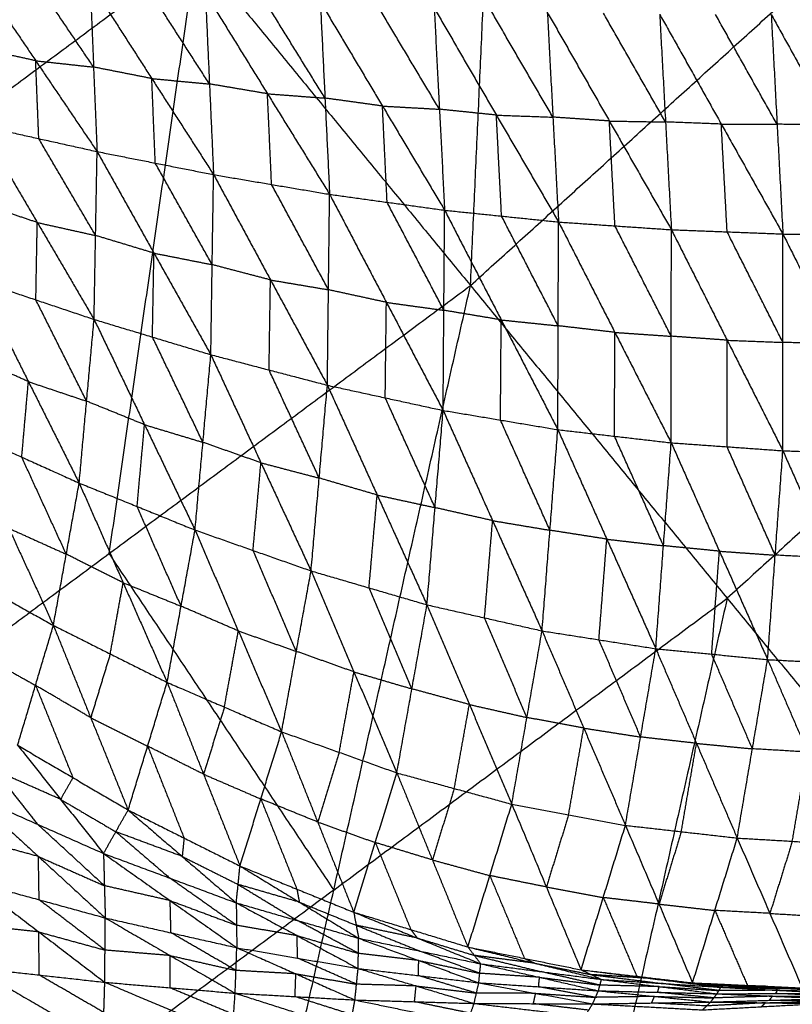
# Model space of a CAD drawing. Header units: millimetres. Extents: x -106 to 110, y -96 to 120.
# Tile 582 of 656: x 45.37 to 51.63, y -51.39 to -43.41. Entities that reach past the tile are written whole.
import ezdxf

# ---------------------------------------------------------------- set-up
doc = ezdxf.new("R2010")
doc.units = ezdxf.units.MM
doc.header["$MEASUREMENT"] = 0
doc.layers.add('Default', color=7, linetype='Continuous', true_color=0x000000)

msp = doc.modelspace()

# ---------------------------------------------------------------- linework, layer by layer
at = {"layer": 'Default'}
for points in [[(49.0229, -45.5625, 4.6759), (49.2466, -40.6292, 4.4319), (49.4703, -35.6958, 4.1879)], [(44.5703, -40.137, 4.1879), (46.7966, -42.8498, 4.4319), (49.0229, -45.5625, 4.6759)], [(49.0229, -45.5625, 4.6759), (51.7281, -43.1107, 4.6759), (54.4333, -40.6588, 4.6759)], [(43.864, -45.0247, 4.4319), (45.3303, -43.9372, 4.4319), (46.7966, -42.8498, 4.4319)], [(46.7966, -42.8498, 4.4319), (46.4435, -45.2936, 4.5539), (46.0904, -47.7374, 4.6759)], [(44.9982, -43.0028, -1.4005), (45.4963, -43.7396, -1.4019), (45.9944, -44.4763, -1.4033)], [(45.9657, -43.7908, -1.4628), (45.7166, -43.4224, -1.4621), (45.4676, -43.054, -1.4614)], [(45.9369, -43.1052, -1.5223), (45.9657, -43.7908, -1.4628), (45.9944, -44.4763, -1.4033)], [(45.9369, -43.1052, -1.5223), (46.438, -43.8842, -1.5078), (46.939, -44.6633, -1.4933)], [(46.9056, -43.9277, -1.5608), (46.6551, -43.5382, -1.5681), (46.4046, -43.1486, -1.5753)], [(46.8723, -43.1921, -1.6284), (46.9056, -43.9277, -1.5608), (46.939, -44.6633, -1.4933)], [(46.8723, -43.1921, -1.6284), (47.3763, -44.0075, -1.5959), (47.8803, -44.8229, -1.5634)], [(47.8426, -44.0426, -1.6391), (47.5906, -43.6348, -1.6553), (47.3385, -43.2271, -1.6716)], [(47.8048, -43.2622, -1.7148), (47.8426, -44.0426, -1.6391), (47.8803, -44.8229, -1.5634)], [(47.8048, -43.2622, -1.7148), (48.309, -44.107, -1.6623), (48.8131, -44.9518, -1.6099)], [(48.7709, -44.1329, -1.6937), (48.5189, -43.7105, -1.7199), (48.2668, -43.2881, -1.7461)], [(48.7287, -43.3139, -1.7775), (48.7709, -44.1329, -1.6937), (48.8131, -44.9518, -1.6099)], [(48.7287, -43.3139, -1.7775), (49.233, -44.1807, -1.7041), (49.7372, -45.0474, -1.6306)], [(49.6916, -44.1971, -1.7221), (49.4395, -43.7638, -1.7588), (49.1874, -43.3304, -1.7956)], [(49.6461, -43.3469, -1.8136), (49.6916, -44.1971, -1.7221), (49.7372, -45.0474, -1.6306)], [(49.6461, -43.3469, -1.8136), (50.1492, -44.2285, -1.7195), (50.6523, -45.1102, -1.6253)], [(50.6049, -44.2364, -1.7239), (50.3534, -43.7956, -1.771), (50.1018, -43.3548, -1.8181)], [(50.5575, -43.3627, -1.8225), (50.6049, -44.2364, -1.7239), (50.6523, -45.1102, -1.6253)], [(50.5575, -43.3627, -1.8225), (51.0572, -44.2537, -1.7092), (51.5568, -45.1448, -1.5958)], [(51.5096, -44.2546, -1.7008), (51.2597, -43.8091, -1.7575), (51.0099, -43.3636, -1.8142)], [(51.4623, -43.3644, -1.8058), (51.5096, -44.2546, -1.7008), (51.5568, -45.1448, -1.5958)], [(51.4623, -43.3644, -1.8058), (51.9582, -44.2613, -1.6756), (52.454, -45.1582, -1.5454)], [(45.4963, -43.7396, -1.4019), (45.2598, -43.687, -1.3753), (45.0233, -43.6343, -1.3487)], [(45.5214, -44.3711, -1.3501), (45.5089, -44.0553, -1.376), (45.4963, -43.7396, -1.4019)], [(45.4963, -43.7396, -1.4019), (45.731, -43.7652, -1.4323), (45.9657, -43.7908, -1.4628)], [(46.438, -43.8842, -1.5078), (46.2018, -43.8375, -1.4853), (45.9657, -43.7908, -1.4628)], [(46.4667, -44.5698, -1.4483), (46.4523, -44.227, -1.478), (46.438, -43.8842, -1.5078)], [(46.438, -43.8842, -1.5078), (46.6718, -43.906, -1.5343), (46.9056, -43.9277, -1.5608)], [(47.3763, -44.0075, -1.5959), (47.141, -43.9676, -1.5783), (46.9056, -43.9277, -1.5608)], [(47.4097, -44.7431, -1.5283), (47.393, -44.3753, -1.5621), (47.3763, -44.0075, -1.5959)], [(47.3763, -44.0075, -1.5959), (47.6094, -44.025, -1.6175), (47.8426, -44.0426, -1.6391)], [(48.309, -44.107, -1.6623), (48.0758, -44.0748, -1.6507), (47.8426, -44.0426, -1.6391)], [(48.3467, -44.8874, -1.5866), (48.3278, -44.4972, -1.6245), (48.309, -44.107, -1.6623)], [(48.309, -44.107, -1.6623), (48.54, -44.1199, -1.678), (48.7709, -44.1329, -1.6937)], [(49.233, -44.1807, -1.7041), (49.0019, -44.1568, -1.6989), (48.7709, -44.1329, -1.6937)], [(49.2751, -44.9996, -1.6202), (49.254, -44.5901, -1.6622), (49.233, -44.1807, -1.7041)], [(49.233, -44.1807, -1.7041), (49.4623, -44.1889, -1.7131), (49.6916, -44.1971, -1.7221)], [(50.1492, -44.2285, -1.7195), (49.9204, -44.2128, -1.7208), (49.6916, -44.1971, -1.7221)], [(50.1947, -45.0788, -1.628), (50.172, -44.6536, -1.6737), (50.1492, -44.2285, -1.7195)], [(50.1492, -44.2285, -1.7195), (50.3771, -44.2325, -1.7217), (50.6049, -44.2364, -1.7239)], [(51.0572, -44.2537, -1.7092), (50.831, -44.2451, -1.7165), (50.6049, -44.2364, -1.7239)], [(45.0485, -44.2658, -1.297), (45.5092, -45.0518, -1.1826), (45.9699, -45.8378, -1.0682)], [(45.0485, -44.2658, -1.297), (45.5214, -44.3711, -1.3501), (45.9944, -44.4763, -1.4033)], [(51.1046, -45.1275, -1.6106), (51.0809, -44.6906, -1.6599), (51.0572, -44.2537, -1.7092)], [(51.0572, -44.2537, -1.7092), (51.2834, -44.2542, -1.705), (51.5096, -44.2546, -1.7008)], [(51.9582, -44.2613, -1.6756), (51.7339, -44.258, -1.6882), (51.5096, -44.2546, -1.7008)], [(45.9822, -45.157, -1.2357), (45.7518, -44.7641, -1.2929), (45.5214, -44.3711, -1.3501)], [(45.9699, -45.8378, -1.0682), (45.9822, -45.157, -1.2357), (45.9944, -44.4763, -1.4033)], [(45.9944, -44.4763, -1.4033), (46.4556, -45.3001, -1.2647), (46.9169, -46.1238, -1.1261)], [(45.9944, -44.4763, -1.4033), (46.4667, -44.5698, -1.4483), (46.939, -44.6633, -1.4933)], [(46.9279, -45.3936, -1.3097), (46.6973, -44.9817, -1.379), (46.4667, -44.5698, -1.4483)], [(46.9169, -46.1238, -1.1261), (46.9279, -45.3936, -1.3097), (46.939, -44.6633, -1.4933)], [(46.939, -44.6633, -1.4933), (47.4005, -45.5174, -1.3294), (47.862, -46.3716, -1.1656)], [(46.939, -44.6633, -1.4933), (47.4097, -44.7431, -1.5283), (47.8803, -44.8229, -1.5634)], [(47.8711, -45.5972, -1.3645), (47.6404, -45.1702, -1.4464), (47.4097, -44.7431, -1.5283)], [(47.862, -46.3716, -1.1656), (47.8711, -45.5972, -1.3645), (47.8803, -44.8229, -1.5634)], [(47.8803, -44.8229, -1.5634), (48.3407, -45.6994, -1.3736), (48.801, -46.5759, -1.1839)], [(47.8803, -44.8229, -1.5634), (48.3467, -44.8874, -1.5866), (48.8131, -44.9518, -1.6099)], [(45.5092, -45.0518, -1.1826), (45.2731, -44.9725, -1.1641), (45.0371, -44.8932, -1.1457)], [(48.8071, -45.7638, -1.3969), (48.5769, -45.3256, -1.4917), (48.3467, -44.8874, -1.5866)], [(48.801, -46.5759, -1.1839), (48.8071, -45.7638, -1.3969), (48.8131, -44.9518, -1.6099)], [(48.8131, -44.9518, -1.6099), (49.2722, -45.8418, -1.3948), (49.7313, -46.7318, -1.1798)], [(48.8131, -44.9518, -1.6099), (49.2751, -44.9996, -1.6202), (49.7372, -45.0474, -1.6306)], [(49.7342, -45.8896, -1.4052), (49.5047, -45.4446, -1.5127), (49.2751, -44.9996, -1.6202)], [(45.4978, -45.6791, -1.0313), (45.5035, -45.3655, -1.1069), (45.5092, -45.0518, -1.1826)], [(45.5092, -45.0518, -1.1826), (45.7457, -45.1044, -1.2091), (45.9822, -45.157, -1.2357)], [(49.7313, -46.7318, -1.1798), (49.7342, -45.8896, -1.4052), (49.7372, -45.0474, -1.6306)], [(49.7372, -45.0474, -1.6306), (50.1939, -45.9429, -1.3922), (50.6507, -46.8383, -1.1538)], [(49.7372, -45.0474, -1.6306), (50.1947, -45.0788, -1.628), (50.6523, -45.1102, -1.6253)], [(50.6515, -45.9742, -1.3896), (50.4231, -45.5265, -1.5088), (50.1947, -45.0788, -1.628)], [(50.6507, -46.8383, -1.1538), (50.6515, -45.9742, -1.3896), (50.6523, -45.1102, -1.6253)], [(50.6523, -45.1102, -1.6253), (51.1044, -46.0064, -1.3665), (51.5566, -46.9026, -1.1076)], [(50.6523, -45.1102, -1.6253), (51.1046, -45.1275, -1.6106), (51.5568, -45.1448, -1.5958)], [(46.4556, -45.3001, -1.2647), (46.2189, -45.2286, -1.2502), (45.9822, -45.157, -1.2357)], [(51.5567, -46.0237, -1.3517), (51.3306, -45.5756, -1.4811), (51.1046, -45.1275, -1.6106)], [(51.5566, -46.9026, -1.1076), (51.5567, -46.0237, -1.3517), (51.5568, -45.1448, -1.5958)], [(51.5568, -45.1448, -1.5958), (52.0044, -46.0399, -1.3199), (52.4521, -46.9351, -1.0439)], [(51.5568, -45.1448, -1.5958), (52.0054, -45.1515, -1.5706), (52.454, -45.1582, -1.5454)], [(46.4434, -45.9808, -1.0971), (46.4495, -45.6404, -1.1809), (46.4556, -45.3001, -1.2647)], [(46.4556, -45.3001, -1.2647), (46.6918, -45.3468, -1.2872), (46.9279, -45.3936, -1.3097)], [(47.4005, -45.5174, -1.3294), (47.1642, -45.4555, -1.3196), (46.9279, -45.3936, -1.3097)], [(45.0256, -45.5205, -0.9944), (45.4373, -46.3425, -0.7263), (45.849, -47.1646, -0.4582)], [(45.0256, -45.5205, -0.9944), (45.4978, -45.6791, -1.0313), (45.9699, -45.8378, -1.0682)], [(47.3894, -46.2477, -1.1459), (47.3949, -45.8826, -1.2377), (47.4005, -45.5174, -1.3294)], [(47.4005, -45.5174, -1.3294), (47.6358, -45.5573, -1.347), (47.8711, -45.5972, -1.3645)], [(43.1578, -49.9123, 4.6759), (46.0904, -47.7374, 4.6759), (49.0229, -45.5625, 4.6759)], [(46.8046, -55.3701, 5.5886), (47.9138, -50.4663, 5.1322), (49.0229, -45.5625, 4.6759)], [(48.3407, -45.6994, -1.3736), (48.1059, -45.6483, -1.3691), (47.8711, -45.5972, -1.3645)], [(49.0229, -45.5625, 4.6759), (51.105, -48.0996, 5.1322), (53.1871, -50.6366, 5.5886)], [(45.9095, -46.5012, -0.7632), (45.7036, -46.0902, -0.8972), (45.4978, -45.6791, -1.0313)], [(53.8102, -45.6477, 5.1322), (52.4576, -46.8736, 5.1322), (51.105, -48.0996, 5.1322)], [(48.3315, -46.4737, -1.1748), (48.3361, -46.0866, -1.2742), (48.3407, -45.6994, -1.3736)], [(48.3407, -45.6994, -1.3736), (48.5739, -45.7316, -1.3853), (48.8071, -45.7638, -1.3969)], [(45.849, -47.1646, -0.4582), (45.9095, -46.5012, -0.7632), (45.9699, -45.8378, -1.0682)], [(45.9699, -45.8378, -1.0682), (46.3794, -46.6918, -0.7661), (46.7888, -47.5459, -0.4641)], [(45.9699, -45.8378, -1.0682), (46.4434, -45.9808, -1.0971), (46.9169, -46.1238, -1.1261)], [(49.2722, -45.8418, -1.3948), (49.0396, -45.8028, -1.3959), (48.8071, -45.7638, -1.3969)], [(49.2661, -46.6538, -1.1819), (49.2692, -46.2478, -1.2884), (49.2722, -45.8418, -1.3948)], [(49.2722, -45.8418, -1.3948), (49.5032, -45.8657, -1.4), (49.7342, -45.8896, -1.4052)], [(50.1939, -45.9429, -1.3922), (49.9641, -45.9162, -1.3987), (49.7342, -45.8896, -1.4052)], [(46.8528, -46.8348, -0.7951), (46.6481, -46.4078, -0.9461), (46.4434, -45.9808, -1.0971)], [(50.191, -46.7851, -1.1668), (50.1925, -46.364, -1.2795), (50.1939, -45.9429, -1.3922)], [(50.1939, -45.9429, -1.3922), (50.4227, -45.9586, -1.3909), (50.6515, -45.9742, -1.3896)], [(51.1044, -46.0064, -1.3665), (50.878, -45.9903, -1.378), (50.6515, -45.9742, -1.3896)], [(51.1037, -46.8705, -1.1307), (51.1041, -46.4384, -1.2486), (51.1044, -46.0064, -1.3665)], [(51.1044, -46.0064, -1.3665), (51.3306, -46.015, -1.3591), (51.5567, -46.0237, -1.3517)], [(52.0044, -46.0399, -1.3199), (51.7806, -46.0318, -1.3358), (51.5567, -46.0237, -1.3517)], [(45.4373, -46.3425, -0.7263), (45.2044, -46.2376, -0.7212), (44.9716, -46.1326, -0.7162)], [(46.7888, -47.5459, -0.4641), (46.8528, -46.8348, -0.7951), (46.9169, -46.1238, -1.1261)], [(46.9169, -46.1238, -1.1261), (47.3234, -47.0007, -0.7905), (47.7299, -47.8775, -0.4549)], [(46.9169, -46.1238, -1.1261), (47.3894, -46.2477, -1.1459), (47.862, -46.3716, -1.1656)], [(47.7959, -47.1245, -0.8103), (47.5927, -46.6861, -0.9781), (47.3894, -46.2477, -1.1459)], [(45.3833, -46.9546, -0.4481), (45.4103, -46.6486, -0.5872), (45.4373, -46.3425, -0.7263)], [(45.4373, -46.3425, -0.7263), (45.6734, -46.4219, -0.7447), (45.9095, -46.5012, -0.7632)], [(47.7299, -47.8775, -0.4549), (47.7959, -47.1245, -0.8103), (47.862, -46.3716, -1.1656)], [(47.862, -46.3716, -1.1656), (48.266, -47.2621, -0.7974), (48.6701, -48.1527, -0.4292)], [(47.862, -46.3716, -1.1656), (48.3315, -46.4737, -1.1748), (48.801, -46.5759, -1.1839)], [(48.7356, -47.3643, -0.8066), (48.5335, -46.919, -0.9907), (48.3315, -46.4737, -1.1748)], [(46.3794, -46.6918, -0.7661), (46.1444, -46.5965, -0.7647), (45.9095, -46.5012, -0.7632)], [(48.6701, -48.1527, -0.4292), (48.7356, -47.3643, -0.8066), (48.801, -46.5759, -1.1839)], [(48.801, -46.5759, -1.1839), (49.2023, -47.4698, -0.7857), (49.6036, -48.3638, -0.3875)], [(48.801, -46.5759, -1.1839), (49.2661, -46.6538, -1.1819), (49.7313, -46.7318, -1.1798)], [(46.3189, -47.3552, -0.4611), (46.3491, -47.0235, -0.6136), (46.3794, -46.6918, -0.7661)], [(46.3794, -46.6918, -0.7661), (46.6161, -46.7633, -0.7806), (46.8528, -46.8348, -0.7951)], [(49.6674, -47.5478, -0.7837), (49.4668, -47.1008, -0.9828), (49.2661, -46.6538, -1.1819)], [(44.9175, -46.7446, -0.438), (45.2787, -47.5322, -0.0311), (45.6398, -48.3198, 0.3758)], [(44.9175, -46.7446, -0.438), (45.3833, -46.9546, -0.4481), (45.849, -47.1646, -0.4582)], [(49.6036, -48.3638, -0.3875), (49.6674, -47.5478, -0.7837), (49.7313, -46.7318, -1.1798)], [(49.7313, -46.7318, -1.1798), (50.1286, -47.6201, -0.7555), (50.5259, -48.5085, -0.3312)], [(49.7313, -46.7318, -1.1798), (50.191, -46.7851, -1.1668), (50.6507, -46.8383, -1.1538)], [(50.5883, -47.6734, -0.7425), (50.3897, -47.2292, -0.9547), (50.191, -46.7851, -1.1668)], [(47.3234, -47.0007, -0.7905), (47.0881, -46.9178, -0.7928), (46.8528, -46.8348, -0.7951)], [(50.5259, -48.5085, -0.3312), (50.5883, -47.6734, -0.7425), (50.6507, -46.8383, -1.1538)], [(50.6507, -46.8383, -1.1538), (51.0418, -47.7176, -0.7078), (51.4328, -48.5969, -0.2618)], [(50.6507, -46.8383, -1.1538), (51.1037, -46.8705, -1.1307), (51.5566, -46.9026, -1.1076)], [(51.4947, -47.7497, -0.6847), (51.2992, -47.3101, -0.9077), (51.1037, -46.8705, -1.1307)], [(45.7444, -47.7422, -0.0412), (45.5638, -47.3484, -0.2446), (45.3833, -46.9546, -0.4481)], [(51.4328, -48.5969, -0.2618), (51.4947, -47.7497, -0.6847), (51.5566, -46.9026, -1.1076)], [(51.5566, -46.9026, -1.1076), (51.9421, -47.773, -0.6441), (52.3276, -48.6434, -0.1805)], [(51.5566, -46.9026, -1.1076), (52.0043, -46.9189, -1.0758), (52.4521, -46.9351, -1.0439)], [(47.2593, -47.7117, -0.4595), (47.2914, -47.3562, -0.625), (47.3234, -47.0007, -0.7905)], [(47.3234, -47.0007, -0.7905), (47.5597, -47.0626, -0.8004), (47.7959, -47.1245, -0.8103)], [(45.6398, -48.3198, 0.3758), (45.7444, -47.7422, -0.0412), (45.849, -47.1646, -0.4582)], [(45.849, -47.1646, -0.4582), (46.2057, -47.9731, -0.0101), (46.5625, -48.7816, 0.4381)], [(45.849, -47.1646, -0.4582), (46.3189, -47.3552, -0.4611), (46.7888, -47.5459, -0.4641)], [(48.266, -47.2621, -0.7974), (48.031, -47.1933, -0.8039), (47.7959, -47.1245, -0.8103)], [(48.2, -48.0151, -0.4421), (48.233, -47.6386, -0.6198), (48.266, -47.2621, -0.7974)], [(48.266, -47.2621, -0.7974), (48.5008, -47.3132, -0.802), (48.7356, -47.3643, -0.8066)], [(46.6756, -48.1637, -0.013), (46.4973, -47.7595, -0.2371), (46.3189, -47.3552, -0.4611)], [(49.2023, -47.4698, -0.7857), (48.9689, -47.4171, -0.7961), (48.7356, -47.3643, -0.8066)], [(49.1369, -48.2583, -0.4084), (49.1696, -47.8641, -0.5971), (49.2023, -47.4698, -0.7857)], [(49.2023, -47.4698, -0.7857), (49.4349, -47.5088, -0.7847), (49.6674, -47.5478, -0.7837)], [(45.2787, -47.5322, -0.0311), (45.5115, -47.6372, -0.0362), (45.7444, -47.7422, -0.0412)], [(46.5625, -48.7816, 0.4381), (46.6756, -48.1637, -0.013), (46.7888, -47.5459, -0.4641)], [(46.7888, -47.5459, -0.4641), (47.1399, -48.3644, 0.0232), (47.491, -49.1829, 0.5104)], [(46.7888, -47.5459, -0.4641), (47.2593, -47.7117, -0.4595), (47.7299, -47.8775, -0.4549)], [(50.1286, -47.6201, -0.7555), (49.898, -47.584, -0.7696), (49.6674, -47.5478, -0.7837)], [(50.0647, -48.4362, -0.3594), (50.0966, -48.0281, -0.5574), (50.1286, -47.6201, -0.7555)], [(50.1286, -47.6201, -0.7555), (50.3584, -47.6468, -0.749), (50.5883, -47.6734, -0.7425)], [(51.0418, -47.7176, -0.7078), (50.815, -47.6955, -0.7251), (50.5883, -47.6734, -0.7425)], [(46.2057, -47.9731, -0.0101), (45.9751, -47.8576, -0.0256), (45.7444, -47.7422, -0.0412)], [(46.0904, -47.7374, 4.6759), (47.0021, -49.1019, 4.904), (47.9138, -50.4663, 5.1322)], [(47.6105, -48.5302, 0.0277), (47.4349, -48.121, -0.2159), (47.2593, -47.7117, -0.4595)], [(50.9793, -48.5527, -0.2965), (51.0106, -48.1351, -0.5021), (51.0418, -47.7176, -0.7078)], [(51.0418, -47.7176, -0.7078), (51.2682, -47.7337, -0.6962), (51.4947, -47.7497, -0.6847)], [(51.9421, -47.773, -0.6441), (51.7184, -47.7614, -0.6644), (51.4947, -47.7497, -0.6847)], [(44.7322, -47.8125, 0.3251), (45.186, -48.0661, 0.3505), (45.6398, -48.3198, 0.3758)], [(47.491, -49.1829, 0.5104), (47.6105, -48.5302, 0.0277), (47.7299, -47.8775, -0.4549)], [(47.7299, -47.8775, -0.4549), (48.0778, -48.6966, 0.0689), (48.4257, -49.5157, 0.5927)], [(47.7299, -47.8775, -0.4549), (48.2, -48.0151, -0.4421), (48.6701, -48.1527, -0.4292)], [(46.1011, -48.5507, 0.4069), (46.1534, -48.2619, 0.1984), (46.2057, -47.9731, -0.0101)], [(46.2057, -47.9731, -0.0101), (46.4407, -48.0684, -0.0115), (46.6756, -48.1637, -0.013)], [(48.5479, -48.8342, 0.0817), (48.374, -48.4247, -0.1802), (48.2, -48.0151, -0.4421)], [(47.9138, -50.4663, 5.1322), (49.5094, -49.283, 5.1322), (51.105, -48.0996, 5.1322)], [(48.4257, -49.5157, 0.5927), (48.5479, -48.8342, 0.0817), (48.6701, -48.1527, -0.4292)], [(48.6701, -48.1527, -0.4292), (49.0139, -48.9612, 0.1265), (49.3577, -49.7696, 0.6823)], [(48.6701, -48.1527, -0.4292), (49.1369, -48.2583, -0.4084), (49.6036, -48.3638, -0.3875)], [(51.105, -48.0996, 5.1322), (50.5504, -50.5515, 5.3604), (49.9958, -53.0034, 5.5886)], [(47.1399, -48.3644, 0.0232), (46.9078, -48.2641, 0.0051), (46.6756, -48.1637, -0.013)], [(49.4807, -49.0667, 0.1474), (49.3088, -48.6625, -0.1305), (49.1369, -48.2583, -0.4084)], [(45.3499, -49.2915, 1.4142), (45.4948, -48.8057, 0.895), (45.6398, -48.3198, 0.3758)], [(45.6398, -48.3198, 0.3758), (45.9429, -49.0683, 0.9679), (46.246, -49.8169, 1.56)], [(45.6398, -48.3198, 0.3758), (46.1011, -48.5507, 0.4069), (46.5625, -48.7816, 0.4381)], [(47.0267, -48.9823, 0.4742), (47.0833, -48.6733, 0.2487), (47.1399, -48.3644, 0.0232)], [(47.1399, -48.3644, 0.0232), (47.3752, -48.4473, 0.0254), (47.6105, -48.5302, 0.0277)], [(49.3577, -49.7696, 0.6823), (49.4807, -49.0667, 0.1474), (49.6036, -48.3638, -0.3875)], [(49.6036, -48.3638, -0.3875), (49.9416, -49.1525, 0.1946), (50.2796, -49.9413, 0.7767)], [(49.6036, -48.3638, -0.3875), (50.0647, -48.4362, -0.3594), (50.5259, -48.5085, -0.3312)], [(50.4027, -49.2249, 0.2227), (50.2337, -48.8305, -0.0683), (50.0647, -48.4362, -0.3594)], [(45.0411, -48.552, 0.8697), (45.2679, -48.6788, 0.8824), (45.4948, -48.8057, 0.895)], [(46.1011, -48.5507, 0.4069), (46.022, -48.8095, 0.6874), (45.9429, -49.0683, 0.9679)], [(48.0778, -48.6966, 0.0689), (47.8441, -48.6134, 0.0483), (47.6105, -48.5302, 0.0277)], [(50.2796, -49.9413, 0.7767), (50.4027, -49.2249, 0.2227), (50.5259, -48.5085, -0.3312)], [(50.5259, -48.5085, -0.3312), (50.856, -49.2763, 0.2719), (51.1862, -50.0442, 0.875)], [(50.5259, -48.5085, -0.3312), (50.9793, -48.5527, -0.2965), (51.4328, -48.5969, -0.2618)], [(51.3095, -49.3205, 0.3066), (51.1444, -48.9366, 0.0051), (50.9793, -48.5527, -0.2965)], [(51.1862, -50.0442, 0.875), (51.3095, -49.3205, 0.3066), (51.4328, -48.5969, -0.2618)], [(51.4328, -48.5969, -0.2618), (51.7565, -49.3468, 0.3579), (52.0803, -50.0968, 0.9776)], [(51.4328, -48.5969, -0.2618), (51.8802, -48.6201, -0.2211), (52.3276, -48.6434, -0.1805)], [(47.9583, -49.3493, 0.5515), (48.0181, -49.023, 0.3102), (48.0778, -48.6966, 0.0689)], [(48.0778, -48.6966, 0.0689), (48.3128, -48.7654, 0.0753), (48.5479, -48.8342, 0.0817)], [(46.246, -49.8169, 1.56), (46.4043, -49.2992, 0.9991), (46.5625, -48.7816, 0.4381)], [(46.5625, -48.7816, 0.4381), (46.858, -49.5265, 1.0738), (47.1536, -50.2713, 1.7095)], [(46.5625, -48.7816, 0.4381), (47.0267, -48.9823, 0.4742), (47.491, -49.1829, 0.5104)], [(45.4948, -48.8057, 0.895), (45.6464, -49.1799, 1.1911), (45.798, -49.5542, 1.4871)], [(45.9429, -49.0683, 0.9679), (45.7189, -48.937, 0.9315), (45.4948, -48.8057, 0.895)], [(49.0139, -48.9612, 0.1265), (48.7809, -48.8977, 0.1041), (48.5479, -48.8342, 0.0817)], [(47.0267, -48.9823, 0.4742), (46.9424, -49.2544, 0.774), (46.858, -49.5265, 1.0738)], [(48.8917, -49.6427, 0.6375), (48.9528, -49.3019, 0.382), (49.0139, -48.9612, 0.1265)], [(49.0139, -48.9612, 0.1265), (49.2473, -49.0139, 0.137), (49.4807, -49.0667, 0.1474)], [(45.9429, -49.0683, 0.9679), (46.1736, -49.1838, 0.9835), (46.4043, -49.2992, 0.9991)], [(49.9416, -49.1525, 0.1946), (49.7111, -49.1096, 0.171), (49.4807, -49.0667, 0.1474)], [(47.1536, -50.2713, 1.7095), (47.3223, -49.7271, 1.11), (47.491, -49.1829, 0.5104)], [(47.491, -49.1829, 0.5104), (47.7835, -49.9144, 1.1854), (48.076, -50.646, 1.8604)], [(47.491, -49.1829, 0.5104), (47.9583, -49.3493, 0.5515), (48.4257, -49.5157, 0.5927)], [(49.8187, -49.8555, 0.7295), (49.8801, -49.504, 0.462), (49.9416, -49.1525, 0.1946)], [(49.9416, -49.1525, 0.1946), (50.1722, -49.1887, 0.2087), (50.4027, -49.2249, 0.2227)], [(50.856, -49.2763, 0.2719), (50.6294, -49.2506, 0.2473), (50.4027, -49.2249, 0.2227)], [(45.3499, -49.2915, 1.4142), (45.6983, -49.7305, 1.2887), (46.0466, -50.1695, 1.1631)], [(45.3499, -49.2915, 1.4142), (45.798, -49.5542, 1.4871), (46.246, -49.8169, 1.56)], [(46.4043, -49.2992, 0.9991), (46.552, -49.6717, 1.3169), (46.6998, -50.0441, 1.6348)], [(46.858, -49.5265, 1.0738), (46.6311, -49.4128, 1.0364), (46.4043, -49.2992, 0.9991)], [(47.9583, -49.3493, 0.5515), (47.8709, -49.6319, 0.8685), (47.7835, -49.9144, 1.1854)], [(50.7329, -49.9927, 0.8258), (50.7944, -49.6345, 0.5488), (50.856, -49.2763, 0.2719)], [(50.856, -49.2763, 0.2719), (51.0828, -49.2984, 0.2892), (51.3095, -49.3205, 0.3066)], [(51.7565, -49.3468, 0.3579), (51.533, -49.3337, 0.3322), (51.3095, -49.3205, 0.3066)], [(51.6332, -50.0705, 0.9263), (51.6949, -49.7087, 0.6421), (51.7565, -49.3468, 0.3579)], [(45.1632, -49.4937, 1.147), (45.3374, -49.7131, 1.0842), (45.5116, -49.9326, 1.0214)], [(45.6983, -49.7305, 1.2887), (45.4308, -49.6121, 1.2178), (45.1632, -49.4937, 1.147)], [(45.798, -49.5542, 1.4871), (45.7481, -49.6423, 1.3879), (45.6983, -49.7305, 1.2887)], [(46.858, -49.5265, 1.0738), (47.0902, -49.6268, 1.0919), (47.3223, -49.7271, 1.11)], [(48.076, -50.646, 1.8604), (48.2508, -50.0808, 1.2265), (48.4257, -49.5157, 0.5927)], [(48.4257, -49.5157, 0.5927), (48.7137, -50.2218, 1.3003), (49.0017, -50.9279, 2.008)], [(48.4257, -49.5157, 0.5927), (48.8917, -49.6427, 0.6375), (49.3577, -49.7696, 0.6823)], [(48.8917, -49.6427, 0.6375), (48.8027, -49.9322, 0.9689), (48.7137, -50.2218, 1.3003)], [(44.9766, -49.6958, 0.8798), (45.5116, -49.9326, 1.0214), (46.0466, -50.1695, 1.1631)], [(44.9766, -49.6958, 0.8798), (45.5185, -50.1939, 0.9341), (46.0605, -50.6921, 0.9885)], [(45.6983, -49.7305, 1.2887), (45.9223, -49.8618, 1.3251), (46.1463, -49.9932, 1.3616)], [(47.3223, -49.7271, 1.11), (47.4685, -50.0929, 1.4475), (47.6148, -50.4586, 1.785)], [(47.7835, -49.9144, 1.1854), (47.5529, -49.8208, 1.1477), (47.3223, -49.7271, 1.11)], [(46.0466, -50.1695, 1.1631), (46.1463, -49.9932, 1.3616), (46.246, -49.8169, 1.56)], [(46.246, -49.8169, 1.56), (46.6846, -50.1935, 1.4988), (47.1232, -50.5701, 1.4376)], [(46.246, -49.8169, 1.56), (46.6998, -50.0441, 1.6348), (47.1536, -50.2713, 1.7095)], [(49.0017, -50.9279, 2.008), (49.1797, -50.3488, 1.3452), (49.3577, -49.7696, 0.6823)], [(49.3577, -49.7696, 0.6823), (49.6388, -50.4413, 1.4153), (49.9198, -51.113, 2.1483)], [(49.3577, -49.7696, 0.6823), (49.8187, -49.8555, 0.7295), (50.2796, -49.9413, 0.7767)], [(43.1578, -49.9123, 4.6759), (44.9812, -52.6412, 5.1322), (46.8046, -55.3701, 5.5886)], [(49.8187, -49.8555, 0.7295), (49.7287, -50.1484, 1.0724), (49.6388, -50.4413, 1.4153)], [(46.0535, -50.4308, 1.0758), (45.7826, -50.1817, 1.0486), (45.5116, -49.9326, 1.0214)], [(46.1463, -49.9932, 1.3616), (46.3656, -50.1815, 1.331), (46.5849, -50.3698, 1.3003)], [(46.6846, -50.1935, 1.4988), (46.4155, -50.0933, 1.4302), (46.1463, -49.9932, 1.3616)], [(47.7835, -49.9144, 1.1854), (48.0172, -49.9976, 1.206), (48.2508, -50.0808, 1.2265)], [(49.9198, -51.113, 2.1483), (50.0997, -50.5272, 1.4625), (50.2796, -49.9413, 0.7767)], [(50.2796, -49.9413, 0.7767), (50.5518, -50.5799, 1.529), (50.8241, -51.2186, 2.2813)], [(50.2796, -49.9413, 0.7767), (50.7329, -49.9927, 0.8258), (51.1862, -50.0442, 0.875)], [(50.7329, -49.9927, 0.8258), (50.6424, -50.2863, 1.1774), (50.5518, -50.5799, 1.529)], [(45.5185, -50.1939, 0.9341), (45.2505, -50.1205, 0.8497), (44.9825, -50.047, 0.7653)], [(46.6998, -50.0441, 1.6348), (46.6922, -50.1188, 1.5668), (46.6846, -50.1935, 1.4988)], [(50.8241, -51.2186, 2.2813), (51.0051, -50.6314, 1.5781), (51.1862, -50.0442, 0.875)], [(51.1862, -50.0442, 0.875), (51.4515, -50.6556, 1.6423), (51.7169, -51.267, 2.4097)], [(51.1862, -50.0442, 0.875), (51.6332, -50.0705, 0.9263), (52.0803, -50.0968, 0.9776)], [(51.6332, -50.0705, 0.9263), (51.5424, -50.363, 1.2843), (51.4515, -50.6556, 1.6423)], [(48.2508, -50.0808, 1.2265), (48.3948, -50.4339, 1.5804), (48.5388, -50.787, 1.9342)], [(48.7137, -50.2218, 1.3003), (48.4823, -50.1513, 1.2634), (48.2508, -50.0808, 1.2265)], [(45.5244, -50.5451, 0.8197), (45.5215, -50.3695, 0.8769), (45.5185, -50.1939, 0.9341)], [(45.5185, -50.1939, 0.9341), (45.786, -50.3124, 1.0049), (46.0535, -50.4308, 1.0758)], [(46.0466, -50.1695, 1.1631), (46.0535, -50.4308, 1.0758), (46.0605, -50.6921, 0.9885)], [(46.0466, -50.1695, 1.1631), (46.5849, -50.3698, 1.3003), (47.1232, -50.5701, 1.4376)], [(46.0466, -50.1695, 1.1631), (46.587, -50.5517, 1.2357), (47.1274, -50.9339, 1.3082)], [(46.6846, -50.1935, 1.4988), (46.9115, -50.3071, 1.5362), (47.1384, -50.4207, 1.5736)], [(48.7137, -50.2218, 1.3003), (48.9467, -50.2853, 1.3227), (49.1797, -50.3488, 1.3452)], [(47.1232, -50.5701, 1.4376), (47.1384, -50.4207, 1.5736), (47.1536, -50.2713, 1.7095)], [(47.1536, -50.2713, 1.7095), (47.6148, -50.4586, 1.785), (48.076, -50.646, 1.8604)], [(47.1536, -50.2713, 1.7095), (47.6347, -50.5642, 1.6922), (48.1158, -50.8571, 1.6749)], [(47.1253, -50.752, 1.3729), (46.8551, -50.5609, 1.3366), (46.5849, -50.3698, 1.3003)], [(49.1797, -50.3488, 1.3452), (49.3202, -50.6846, 1.7117), (49.4608, -51.0205, 2.0781)], [(49.6388, -50.4413, 1.4153), (49.4092, -50.3951, 1.3802), (49.1797, -50.3488, 1.3452)], [(47.9138, -50.4663, 5.1322), (46.4475, -51.5538, 5.1322), (44.9812, -52.6412, 5.1322)], [(44.9883, -50.3981, 0.6509), (45.5227, -50.8063, 0.8258), (46.057, -51.2144, 1.0007)], [(44.9883, -50.3981, 0.6509), (45.5244, -50.5451, 0.8197), (46.0605, -50.6921, 0.9885)], [(46.587, -50.5517, 1.2357), (46.3203, -50.4912, 1.1557), (46.0535, -50.4308, 1.0758)], [(47.1384, -50.4207, 1.5736), (47.379, -50.5672, 1.5649), (47.6195, -50.7136, 1.5562)], [(47.6347, -50.5642, 1.6922), (47.3866, -50.4925, 1.6329), (47.1384, -50.4207, 1.5736)], [(47.6148, -50.4586, 1.785), (47.6247, -50.5114, 1.7386), (47.6347, -50.5642, 1.6922)], [(49.6388, -50.4413, 1.4153), (49.8692, -50.4842, 1.4389), (50.0997, -50.5272, 1.4625)], [(46.0587, -50.9533, 0.9946), (45.7916, -50.7492, 0.9071), (45.5244, -50.5451, 0.8197)], [(46.5939, -50.813, 1.1483), (46.5905, -50.6823, 1.192), (46.587, -50.5517, 1.2357)], [(46.587, -50.5517, 1.2357), (46.8562, -50.6518, 1.3043), (47.1253, -50.752, 1.3729)], [(50.0997, -50.5272, 1.4625), (50.2358, -50.8465, 1.8386), (50.372, -51.1658, 2.2148)], [(50.5518, -50.5799, 1.529), (50.3258, -50.5535, 1.4957), (50.0997, -50.5272, 1.4625)], [(47.1232, -50.5701, 1.4376), (47.1253, -50.752, 1.3729), (47.1274, -50.9339, 1.3082)], [(47.1232, -50.5701, 1.4376), (47.6174, -50.8361, 1.5089), (48.1116, -51.1021, 1.5802)], [(47.1232, -50.5701, 1.4376), (47.6195, -50.7136, 1.5562), (48.1158, -50.8571, 1.6749)], [(47.6347, -50.5642, 1.6922), (47.8653, -50.6579, 1.7299), (48.0959, -50.7515, 1.7677)], [(50.5518, -50.5799, 1.529), (50.7785, -50.6057, 1.5536), (51.0051, -50.6314, 1.5781)], [(51.0051, -50.6314, 1.5781), (51.1378, -50.9371, 1.9618), (51.2705, -51.2428, 2.3455)], [(51.4515, -50.6556, 1.6423), (51.2283, -50.6435, 1.6102), (51.0051, -50.6314, 1.5781)], [(46.057, -51.2144, 1.0007), (46.0587, -50.9533, 0.9946), (46.0605, -50.6921, 0.9885)], [(46.0605, -50.6921, 0.9885), (46.5874, -50.9975, 1.1538), (47.1144, -51.3028, 1.3191)], [(46.0605, -50.6921, 0.9885), (46.5939, -50.813, 1.1483), (47.1274, -50.9339, 1.3082)], [(46.8046, -55.3701, 5.5886), (49.9958, -53.0034, 5.5886), (53.1871, -50.6366, 5.5886)], [(48.076, -50.646, 1.8604), (48.0959, -50.7515, 1.7677), (48.1158, -50.8571, 1.6749)], [(48.076, -50.646, 1.8604), (48.5388, -50.787, 1.9342), (49.0017, -50.9279, 2.008)], [(48.076, -50.646, 1.8604), (48.5909, -50.8552, 1.8763), (49.1058, -51.0645, 1.8921)], [(50.0751, -60.2647, 6.9532), (51.6311, -55.4506, 6.2709), (53.1871, -50.6366, 5.5886)], [(51.4515, -50.6556, 1.6423), (51.675, -50.6688, 1.668), (51.8986, -50.6819, 1.6936)], [(45.5227, -50.8063, 0.8258), (45.256, -50.7766, 0.7412), (44.9894, -50.7469, 0.6566)], [(47.6174, -50.8361, 1.5089), (47.3714, -50.7941, 1.4409), (47.1253, -50.752, 1.3729)], [(48.1137, -50.9796, 1.6275), (47.8666, -50.8466, 1.5919), (47.6195, -50.7136, 1.5562)], [(48.0959, -50.7515, 1.7677), (48.3534, -50.8562, 1.7756), (48.6108, -50.9608, 1.7835)], [(48.5909, -50.8552, 1.8763), (48.3434, -50.8034, 1.822), (48.0959, -50.7515, 1.7677)], [(48.5388, -50.787, 1.9342), (48.5649, -50.8211, 1.9052), (48.5909, -50.8552, 1.8763)], [(45.5237, -51.1551, 0.8315), (45.5232, -50.9807, 0.8286), (45.5227, -50.8063, 0.8258)], [(45.5227, -50.8063, 0.8258), (45.7907, -50.8798, 0.9102), (46.0587, -50.9533, 0.9946)], [(47.1209, -51.1183, 1.3137), (46.8574, -50.9657, 1.231), (46.5939, -50.813, 1.1483)], [(47.6195, -51.018, 1.4442), (47.6185, -50.927, 1.4766), (47.6174, -50.8361, 1.5089)], [(47.6174, -50.8361, 1.5089), (47.8656, -50.9079, 1.5682), (48.1137, -50.9796, 1.6275)], [(48.1116, -51.1021, 1.5802), (48.1137, -50.9796, 1.6275), (48.1158, -50.8571, 1.6749)], [(48.1158, -50.8571, 1.6749), (48.6031, -51.0377, 1.7495), (49.0903, -51.2183, 1.8241)], [(48.1158, -50.8571, 1.6749), (48.6108, -50.9608, 1.7835), (49.1058, -51.0645, 1.8921)], [(48.5909, -50.8552, 1.8763), (48.8223, -50.9257, 1.9131), (49.0538, -50.9962, 1.95)], [(47.1144, -51.3028, 1.3191), (47.1209, -51.1183, 1.3137), (47.1274, -50.9339, 1.3082)], [(47.1274, -50.9339, 1.3082), (47.6065, -51.1457, 1.4486), (48.0856, -51.3576, 1.589)], [(47.1274, -50.9339, 1.3082), (47.6195, -51.018, 1.4442), (48.1116, -51.1021, 1.5802)], [(49.0017, -50.9279, 2.008), (49.0538, -50.9962, 1.95), (49.1058, -51.0645, 1.8921)], [(49.0017, -50.9279, 2.008), (49.4608, -51.0205, 2.0781), (49.9198, -51.113, 2.1483)], [(49.0017, -50.9279, 2.008), (49.5437, -51.0597, 2.0469), (50.0858, -51.1914, 2.0857)], [(46.5874, -50.9975, 1.1538), (46.3231, -50.9754, 1.0742), (46.0587, -50.9533, 0.9946)], [(46.5857, -51.2586, 1.1599), (46.5866, -51.128, 1.1568), (46.5874, -50.9975, 1.1538)], [(46.5874, -50.9975, 1.1538), (46.8542, -51.0579, 1.2337), (47.1209, -51.1183, 1.3137)], [(48.0986, -51.2298, 1.5846), (47.859, -51.1239, 1.5144), (47.6195, -51.018, 1.4442)], [(48.6031, -51.0377, 1.7495), (48.3584, -51.0087, 1.6885), (48.1137, -50.9796, 1.6275)], [(49.0981, -51.1414, 1.8581), (48.8544, -51.0511, 1.8208), (48.6108, -50.9608, 1.7835)], [(49.0538, -50.9962, 1.95), (49.3248, -51.0621, 1.9695), (49.5958, -51.128, 1.9889)], [(49.5437, -51.0597, 2.0469), (49.2988, -51.0279, 1.9985), (49.0538, -50.9962, 1.95)], [(49.4608, -51.0205, 2.0781), (49.5023, -51.0401, 2.0625), (49.5437, -51.0597, 2.0469)], [(44.9905, -51.0957, 0.6622), (45.5161, -51.4003, 0.9047), (46.0417, -51.7048, 1.1471)], [(44.9905, -51.0957, 0.6622), (45.5237, -51.1551, 0.8315), (46.057, -51.2144, 1.0007)], [(48.0856, -51.3576, 1.589), (48.0986, -51.2298, 1.5846), (48.1116, -51.1021, 1.5802)], [(48.1116, -51.1021, 1.5802), (48.5819, -51.244, 1.7051), (49.0522, -51.3858, 1.8301)], [(48.1116, -51.1021, 1.5802), (48.6009, -51.1602, 1.7021), (49.0903, -51.2183, 1.8241)], [(48.6009, -51.1602, 1.7021), (48.602, -51.0989, 1.7258), (48.6031, -51.0377, 1.7495)], [(48.6031, -51.0377, 1.7495), (48.8506, -51.0895, 1.8038), (49.0981, -51.1414, 1.8581)], [(49.0903, -51.2183, 1.8241), (49.0981, -51.1414, 1.8581), (49.1058, -51.0645, 1.8921)], [(49.1058, -51.0645, 1.8921), (49.583, -51.1739, 1.9647), (50.0602, -51.2833, 2.0374)], [(49.1058, -51.0645, 1.8921), (49.5958, -51.128, 1.9889), (50.0858, -51.1914, 2.0857)], [(49.5437, -51.0597, 2.0469), (49.7733, -51.1059, 2.0819), (50.0028, -51.1522, 2.117)], [(46.0493, -51.4596, 1.0739), (45.7865, -51.3073, 0.9527), (45.5237, -51.1551, 0.8315)], [(47.6065, -51.1457, 1.4486), (47.3637, -51.132, 1.3811), (47.1209, -51.1183, 1.3137)], [(47.6, -51.3302, 1.454), (47.6032, -51.238, 1.4513), (47.6065, -51.1457, 1.4486)], [(47.6065, -51.1457, 1.4486), (47.8525, -51.1878, 1.5166), (48.0986, -51.2298, 1.5846)], [(49.0712, -51.302, 1.8271), (48.8361, -51.2311, 1.7646), (48.6009, -51.1602, 1.7021)], [(49.583, -51.1739, 1.9647), (49.3405, -51.1576, 1.9114), (49.0981, -51.1414, 1.8581)], [(49.5753, -51.2508, 1.9307), (49.5791, -51.2123, 1.9477), (49.583, -51.1739, 1.9647)], [(49.583, -51.1739, 1.9647), (49.828, -51.2056, 2.0132), (50.073, -51.2373, 2.0616)], [(50.073, -51.2373, 2.0616), (49.8344, -51.1826, 2.0252), (49.5958, -51.128, 1.9889)], [(49.9198, -51.113, 2.1483), (50.0028, -51.1522, 2.117), (50.0858, -51.1914, 2.0857)], [(49.9198, -51.113, 2.1483), (50.372, -51.1658, 2.2148), (50.8241, -51.2186, 2.2813)], [(49.9198, -51.113, 2.1483), (50.4869, -51.1838, 2.2035), (51.0539, -51.2547, 2.2587)], [(50.0028, -51.1522, 2.117), (50.2863, -51.1876, 2.1446), (50.5698, -51.223, 2.1722)], [(50.4869, -51.1838, 2.2035), (50.2448, -51.168, 2.1603), (50.0028, -51.1522, 2.117)], [(50.0602, -51.2833, 2.0374), (50.073, -51.2373, 2.0616), (50.0858, -51.1914, 2.0857)], [(50.0858, -51.1914, 2.0857), (50.5538, -51.2495, 2.155), (51.0219, -51.3076, 2.2242)], [(50.0858, -51.1914, 2.0857), (50.5698, -51.223, 2.1722), (51.0539, -51.2547, 2.2587)], [(50.372, -51.1658, 2.2148), (50.4294, -51.1748, 2.2092), (50.4869, -51.1838, 2.2035)], [(50.4869, -51.1838, 2.2035), (50.7129, -51.2102, 2.2368), (50.939, -51.2366, 2.27)], [(46.0417, -51.7048, 1.1471), (46.0493, -51.4596, 1.0739), (46.057, -51.2144, 1.0007)], [(46.057, -51.2144, 1.0007), (46.5734, -51.432, 1.2131), (47.0899, -51.6497, 1.4254)], [(46.057, -51.2144, 1.0007), (46.5857, -51.2586, 1.1599), (47.1144, -51.3028, 1.3191)], [(47.1021, -51.4762, 1.3723), (46.8439, -51.3674, 1.2661), (46.5857, -51.2586, 1.1599)], [(48.5819, -51.244, 1.7051), (48.3402, -51.2369, 1.6449), (48.0986, -51.2298, 1.5846)], [(48.5689, -51.3717, 1.7095), (48.5754, -51.3078, 1.7073), (48.5819, -51.244, 1.7051)], [(48.5819, -51.244, 1.7051), (48.8266, -51.273, 1.7661), (49.0712, -51.302, 1.8271)], [(49.0522, -51.3858, 1.8301), (49.0712, -51.302, 1.8271), (49.0903, -51.2183, 1.8241)], [(49.0903, -51.2183, 1.8241), (49.5518, -51.304, 1.9325), (50.0134, -51.3897, 2.041)], [(49.0903, -51.2183, 1.8241), (49.5753, -51.2508, 1.9307), (50.0602, -51.2833, 2.0374)], [(50.0368, -51.3365, 2.0392), (49.806, -51.2936, 1.985), (49.5753, -51.2508, 1.9307)], [(50.5538, -51.2495, 2.155), (50.3134, -51.2434, 2.1083), (50.073, -51.2373, 2.0616)], [(50.541, -51.2954, 2.1308), (50.5474, -51.2725, 2.1429), (50.5538, -51.2495, 2.155)], [(50.5538, -51.2495, 2.155), (50.7958, -51.2653, 2.1982), (51.0379, -51.2811, 2.2415)], [(51.0379, -51.2811, 2.2415), (50.8038, -51.2521, 2.2069), (50.5698, -51.223, 2.1722)], [(50.8241, -51.2186, 2.2813), (50.939, -51.2366, 2.27), (51.0539, -51.2547, 2.2587)], [(50.8241, -51.2186, 2.2813), (51.2705, -51.2428, 2.3455), (51.7169, -51.267, 2.4097)], [(50.8241, -51.2186, 2.2813), (51.4156, -51.246, 2.3489), (52.0071, -51.2734, 2.4164)], [(50.939, -51.2366, 2.27), (51.2347, -51.2503, 2.3038), (51.5305, -51.264, 2.3376)], [(51.4156, -51.246, 2.3489), (51.1773, -51.2413, 2.3094), (50.939, -51.2366, 2.27)], [(51.0219, -51.3076, 2.2242), (51.0379, -51.2811, 2.2415), (51.0539, -51.2547, 2.2587)], [(51.0539, -51.2547, 2.2587), (51.5137, -51.2791, 2.3251), (51.9735, -51.3036, 2.3915)], [(51.0539, -51.2547, 2.2587), (51.5305, -51.264, 2.3376), (52.0071, -51.2734, 2.4164)], [(51.2705, -51.2428, 2.3455), (51.343, -51.2444, 2.3472), (51.4156, -51.246, 2.3489)], [(51.4156, -51.246, 2.3489), (51.6388, -51.2581, 2.3809), (51.862, -51.2702, 2.413)], [(51.9903, -51.2885, 2.4039), (51.7604, -51.2763, 2.3707), (51.5305, -51.264, 2.3376)], [(47.0899, -51.6497, 1.4254), (47.1021, -51.4762, 1.3723), (47.1144, -51.3028, 1.3191)], [(47.1144, -51.3028, 1.3191), (47.579, -51.4511, 1.4908), (48.0437, -51.5993, 1.6625)], [(47.1144, -51.3028, 1.3191), (47.6, -51.3302, 1.454), (48.0856, -51.3576, 1.589)], [(48.0646, -51.4784, 1.6258), (47.8323, -51.4043, 1.5399), (47.6, -51.3302, 1.454)], [(49.5518, -51.304, 1.9325), (49.3115, -51.303, 1.8798), (49.0712, -51.302, 1.8271)], [(49.5328, -51.3878, 1.9355), (49.5423, -51.3459, 1.934), (49.5518, -51.304, 1.9325)], [(49.5518, -51.304, 1.9325), (49.7943, -51.3202, 1.9858), (50.0368, -51.3365, 2.0392)], [(50.0134, -51.3897, 2.041), (50.0368, -51.3365, 2.0392), (50.0602, -51.2833, 2.0374)], [(50.5155, -51.3289, 2.1316), (50.2761, -51.3327, 2.0854), (50.0368, -51.3365, 2.0392)], [(50.0602, -51.2833, 2.0374), (50.5155, -51.3289, 2.1316), (50.9707, -51.3745, 2.2259)], [(50.0602, -51.2833, 2.0374), (50.541, -51.2954, 2.1308), (51.0219, -51.3076, 2.2242)], [(50.492, -51.3821, 2.1334), (50.5038, -51.3555, 2.1325), (50.5155, -51.3289, 2.1316)], [(50.5155, -51.3289, 2.1316), (50.7559, -51.3349, 2.1783), (50.9963, -51.341, 2.2251)], [(50.9963, -51.341, 2.2251), (50.7687, -51.3182, 2.1779), (50.541, -51.2954, 2.1308)], [(50.9707, -51.3745, 2.2259), (50.9963, -51.341, 2.2251), (51.0219, -51.3076, 2.2242)], [(50.9707, -51.3745, 2.2259), (51.4469, -51.3604, 2.3089), (51.923, -51.3464, 2.392)], [(51.4724, -51.327, 2.3081), (51.2344, -51.334, 2.2666), (50.9963, -51.341, 2.2251)], [(51.0219, -51.3076, 2.2242), (51.4977, -51.3056, 2.3078), (51.9735, -51.3036, 2.3915)], [(51.0219, -51.3076, 2.2242), (51.4724, -51.327, 2.3081), (51.923, -51.3464, 2.392)], [(51.5137, -51.2791, 2.3251), (51.2758, -51.2801, 2.2833), (51.0379, -51.2811, 2.2415)], [(51.4469, -51.3604, 2.3089), (51.4596, -51.3437, 2.3085), (51.4724, -51.327, 2.3081)], [(51.4724, -51.327, 2.3081), (51.7103, -51.326, 2.3499), (51.9482, -51.325, 2.3917)], [(51.4977, -51.3056, 2.3078), (51.5057, -51.2924, 2.3165), (51.5137, -51.2791, 2.3251)], [(51.9482, -51.325, 2.3917), (51.723, -51.3153, 2.3498), (51.4977, -51.3056, 2.3078)], [(51.5137, -51.2791, 2.3251), (51.752, -51.2838, 2.3645), (51.9903, -51.2885, 2.4039)], [(48.0437, -51.5993, 1.6625), (48.0646, -51.4784, 1.6258), (48.0856, -51.3576, 1.589)], [(48.0856, -51.3576, 1.589), (48.5413, -51.4516, 1.7329), (48.997, -51.5457, 1.8769)], [(48.0856, -51.3576, 1.589), (48.5689, -51.3717, 1.7095), (49.0522, -51.3858, 1.8301)], [(49.0246, -51.4657, 1.8535), (48.7967, -51.4187, 1.7815), (48.5689, -51.3717, 1.7095)], [(48.997, -51.5457, 1.8769), (49.0246, -51.4657, 1.8535), (49.0522, -51.3858, 1.8301)], [(49.0522, -51.3858, 1.8301), (49.5013, -51.4387, 1.9491), (49.9505, -51.4915, 2.0681)], [(49.0522, -51.3858, 1.8301), (49.5328, -51.3878, 1.9355), (50.0134, -51.3897, 2.041)], [(49.9819, -51.4406, 2.0545), (49.7573, -51.4142, 1.995), (49.5328, -51.3878, 1.9355)], [(49.9505, -51.4915, 2.0681), (49.9819, -51.4406, 2.0545), (50.0134, -51.3897, 2.041)], [(50.0134, -51.3897, 2.041), (50.492, -51.3821, 2.1334), (50.9707, -51.3745, 2.2259)], [(50.0134, -51.3897, 2.041), (50.4593, -51.4139, 2.1403), (50.9053, -51.4382, 2.2397)], [(50.938, -51.4063, 2.2328), (50.715, -51.3942, 2.1831), (50.492, -51.3821, 2.1334)], [(50.9053, -51.4382, 2.2397), (50.938, -51.4063, 2.2328), (50.9707, -51.3745, 2.2259)], [(50.9053, -51.4382, 2.2397), (51.3827, -51.4123, 2.3187), (51.86, -51.3865, 2.3976)], [(51.4154, -51.3805, 2.3118), (51.1767, -51.3934, 2.2723), (50.938, -51.4063, 2.2328)], [(50.9707, -51.3745, 2.2259), (51.4154, -51.3805, 2.3118), (51.86, -51.3865, 2.3976)], [(51.3827, -51.4123, 2.3187), (51.399, -51.3964, 2.3152), (51.4154, -51.3805, 2.3118)], [(51.4154, -51.3805, 2.3118), (51.6534, -51.3735, 2.3533), (51.8915, -51.3664, 2.3948)], [(51.8915, -51.3664, 2.3948), (51.6692, -51.3634, 2.3519), (51.4469, -51.3604, 2.3089)]]:
    msp.add_open_spline(points, degree=2, dxfattribs=at)

doc.saveas('drawing.dxf')
